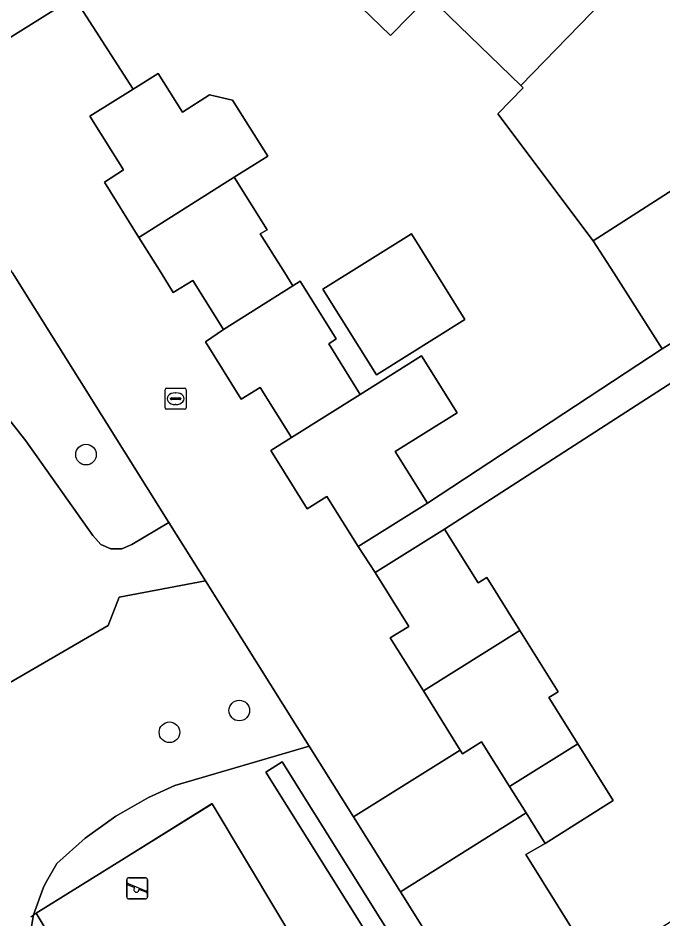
# Model space of a CAD drawing. Extents: x 157767 to 159172, y 387839 to 389425.
# Drawn here: x 158689.52 to 158720.07, y 388219.42 to 388262.07 of the extents above; entities that cross this region are included whole.
import ezdxf

# ---------------------------------------------------------------- set-up
doc = ezdxf.new("R2010")
doc.units = 0
for name, color, linetype in [('IMGEO_Boom', 7, 'Continuous'), ('IMGEO_Erf', 7, 'Continuous'), ('IMGEO_Groenvoorziening', 7, 'Continuous'), ('IMGEO_Haag', 7, 'Continuous'), ('IMGEO_Hek', 7, 'Continuous'), ('IMGEO_Kolk', 7, 'Continuous'), ('IMGEO_Pand', 7, 'Continuous'), ('IMGEO_Rijbaan_lokaal_open', 7, 'Continuous'), ('IMGEO_Speelvoorziening', 7, 'Continuous'), ('IMGEO_Voetpad_open', 7, 'Continuous')]:
    doc.layers.add(name, color=color, linetype=linetype)

msp = doc.modelspace()

# ---------------------------------------------------------------- linework, layer by layer
at = {"layer": 'IMGEO_Boom'}
for centre in [(158692.737, 388241.401), (158700, 388229.286), (158696.692, 388228.255)]:
    msp.add_circle(centre, 0.489, dxfattribs=at)
at = {"layer": 'IMGEO_Erf'}
for points in [[(158692.172, 388263.06), (158694.97, 388258.704), (158696.158, 388259.449), (158697.306, 388257.617), (158698.594, 388258.429), (158699.684, 388258.182), (158701.352, 388255.534), (158699.762, 388254.533), (158701.313, 388252.049), (158700.995, 388251.849), (158702.152, 388250), (158702.536, 388249.387), (158702.886, 388249.605), (158704.581, 388246.89), (158704.236, 388246.64), (158705.719, 388244.247), (158708.628, 388246.075), (158710.316, 388243.383), (158707.389, 388241.548), (158708.917, 388239.11), (158720.035, 388246.411), (158717.746, 388250), (158716.771, 388251.529), (158712.249, 388257.538), (158713.441, 388258.765), (158713.333, 388258.87), (158708.973, 388263.107), (158707.162, 388261.243), (158704.401, 388263.926)], [(158721.031, 388245.164), (158709.721, 388237.873), (158711.318, 388235.326), (158711.729, 388235.589), (158713.296, 388233.079), (158715.107, 388230.178), (158714.659, 388229.9), (158716.031, 388227.712), (158717.718, 388225.022), (158714.488, 388222.997), (158713.57, 388222.464), (158715.083, 388220.041), (158716.935, 388217.075), (158717.773, 388217.598), (158721.074, 388219.714)]]:
    msp.add_lwpolyline(points, dxfattribs=at)
msp.add_lwpolyline([(158708.155, 388251.858), (158710.69, 388247.798), (158706.493, 388245.178), (158703.958, 388249.238)], close=True, dxfattribs=at)
at = {"layer": 'IMGEO_Groenvoorziening'}
for points in [[(158696.668, 388238.183), (158689.258, 388250), (158684.888, 388256.968), (158679.282, 388253.53), (158679.685, 388252.632), (158680.18, 388251.781), (158680.762, 388250.987), (158681.698, 388249.994), (158686.325, 388246.211), (158688.18, 388244.196), (158689.892, 388242.059), (158693.064, 388237.565), (158693.432, 388237.147), (158693.909, 388236.937), (158694.43, 388236.939), (158694.905, 388237.153)], [(158690.254, 388219.607), (158690.705, 388220.874), (158690.806, 388221.09), (158691.36, 388222.049), (158692.693, 388223.239), (158694.143, 388224.283), (158695.695, 388225.17), (158696.948, 388225.74), (158703.31, 388227.592), (158698.397, 388235.426), (158694.312, 388234.652), (158693.786, 388233.308), (158687.931, 388229.921), (158681.986, 388226.481), (158680.577, 388225.666), (158680.917, 388223.344), (158681.012, 388220.999), (158680.977, 388219.987), (158690.009, 388217.011), (158689.995, 388217.851), (158690.026, 388218.319)], [(158702.028, 388226.853), (158701.257, 388226.37), (158713.833, 388206.316), (158713.981, 388206.079), (158714.752, 388206.562), (158714.45, 388207.043)], [(158698.722, 388224.866), (158690.381, 388219.701), (158703.022, 388198.592), (158711.348, 388203.782)], [(158698.722, 388224.866), (158711.348, 388203.782), (158703.022, 388198.592), (158690.381, 388219.701)]]:
    msp.add_lwpolyline(points, close=True, dxfattribs=at)
for points in [[(158687.931, 388229.921), (158693.786, 388233.308), (158694.312, 388234.652), (158698.397, 388235.426), (158696.668, 388238.183), (158694.905, 388237.153), (158694.43, 388236.939), (158693.909, 388236.937), (158693.432, 388237.147), (158693.064, 388237.565), (158689.892, 388242.059), (158688.18, 388244.196)], [(158715.454, 388208.226), (158707.629, 388220.704), (158705.405, 388224.25), (158703.31, 388227.592), (158696.948, 388225.74), (158695.695, 388225.17), (158694.143, 388224.283), (158692.693, 388223.239), (158691.36, 388222.049), (158690.806, 388221.09), (158690.705, 388220.874), (158690.254, 388219.607), (158690.026, 388218.319)], [(158713.833, 388206.316), (158701.257, 388226.37), (158702.028, 388226.853), (158714.45, 388207.043)]]:
    msp.add_lwpolyline(points, dxfattribs=at)
at = {"layer": 'IMGEO_Haag'}
msp.add_lwpolyline([(158702.028, 388226.853), (158701.257, 388226.37), (158713.833, 388206.316), (158713.981, 388206.079), (158714.752, 388206.562), (158714.45, 388207.043)], close=True, dxfattribs=at)
at = {"layer": 'IMGEO_Hek'}
for points in [[(158690.254, 388219.607), (158698.719, 388224.898)], [(158690.12, 388219.523), (158690.254, 388219.607)]]:
    msp.add_lwpolyline(points, dxfattribs=at)
at = {"layer": 'IMGEO_Kolk'}
for p, q in [((158696.483, 388243.62), (158696.483, 388244.472)), ((158696.558, 388244.546), (158697.41, 388244.546)), ((158696.971, 388244.326), (158696.996, 388244.326)), ((158697.484, 388244.472), (158697.484, 388243.62)), ((158696.742, 388244.04), (158696.742, 388244.052)), ((158697.18, 388244.003), (158696.782, 388244.003)), ((158696.785, 388244.089), (158697.183, 388244.089)), ((158696.994, 388243.766), (158696.969, 388243.766)), ((158697.226, 388244.052), (158697.226, 388244.04)), ((158697.41, 388243.546), (158696.558, 388243.546))]:
    msp.add_line(p, q, dxfattribs=at)
for points in [[(158696.483, 388243.62), (158696.483, 388244.472)], [(158696.558, 388244.546), (158697.41, 388244.546)], [(158697.484, 388244.472), (158697.484, 388243.62)], [(158697.41, 388243.546), (158696.558, 388243.546)]]:
    msp.add_lwpolyline(points, dxfattribs=at)
for centre, radius, start, end in [((158696.56, 388244.47), 0.0765, 91.552, 178.448), ((158696.56, 388244.47), 0.0765, 91.552, 178.448), ((158697.408, 388244.47), 0.0765, 1.552, 88.448), ((158697.408, 388244.47), 0.0765, 1.552, 88.448), ((158696.782, 388244.049), 0.0403, 85.8775, 175.7526), ((158696.779, 388244.039), 0.0366, 178.938, 274.7102), ((158697.183, 388244.046), 0.043, 264.8664, 352.4533), ((158697.187, 388244.051), 0.0386, 1.7309, 96.639), ((158696.56, 388243.622), 0.0765, 181.552, 268.448), ((158696.56, 388243.622), 0.0765, 181.552, 268.448), ((158697.408, 388243.622), 0.0765, 271.552, 358.448), ((158697.408, 388243.622), 0.0765, 271.552, 358.448)]:
    msp.add_arc(centre, radius, start, end, dxfattribs=at)
for centre, major_axis, ratio, start_param, end_param in [((158696.97, 388244.046), (-0.387, 0.002), 0.722429, 4.712389, 7.853982), ((158696.995, 388244.046), (-0.39, 0.002), 0.717154, 1.570796, 4.712389)]:
    msp.add_ellipse(centre, major_axis=major_axis, ratio=ratio, start_param=start_param, end_param=end_param, dxfattribs=at)
at = {"layer": 'IMGEO_Pand'}
for points in [[(158715.644, 388269.971), (158712.757, 388272.751), (158711.812, 388271.779), (158710.324, 388273.225), (158709.419, 388272.294), (158708.432, 388273.289), (158702.383, 388269.453), (158704.614, 388267.304), (158702.813, 388265.434), (158704.401, 388263.926), (158707.162, 388261.243), (158708.973, 388263.107)], [(158715.644, 388269.971), (158708.973, 388263.107), (158713.333, 388258.87), (158720.024, 388265.755)], [(158713.333, 388258.87), (158713.441, 388258.765), (158712.249, 388257.538), (158716.771, 388251.529), (158726.372, 388257.673), (158724.082, 388261.221), (158724.397, 388261.544), (158720.024, 388265.755)], [(158696.158, 388259.449), (158694.97, 388258.704), (158692.92, 388257.419), (158694.515, 388254.875), (158693.609, 388254.297), (158695.24, 388251.685), (158699.762, 388254.533), (158701.352, 388255.534), (158699.684, 388258.182), (158698.594, 388258.429), (158697.306, 388257.617)], [(158726.372, 388257.673), (158716.771, 388251.529), (158717.746, 388250), (158720.035, 388246.411), (158725.868, 388250), (158726.291, 388250.26), (158730.514, 388252.936), (158727.169, 388258.172)], [(158699.762, 388254.533), (158695.24, 388251.685), (158696.292, 388250), (158696.871, 388249.073), (158697.794, 388249.649), (158699.255, 388247.327), (158702.536, 388249.387), (158702.152, 388250), (158700.995, 388251.849), (158701.313, 388252.049)], [(158703.958, 388249.238), (158706.493, 388245.178), (158710.69, 388247.798), (158708.155, 388251.858)], [(158702.536, 388249.387), (158699.255, 388247.327), (158698.394, 388246.737), (158700.087, 388244.026), (158700.981, 388244.584), (158702.473, 388242.212), (158705.719, 388244.247), (158704.236, 388246.64), (158704.581, 388246.89), (158702.886, 388249.605)], [(158707.389, 388241.548), (158710.316, 388243.383), (158708.628, 388246.075), (158705.719, 388244.247), (158702.473, 388242.212), (158701.488, 388241.597), (158703.212, 388238.836), (158704.149, 388239.422), (158705.635, 388237.052), (158708.917, 388239.11)], [(158708.719, 388230.214), (158713.296, 388233.079), (158711.729, 388235.589), (158711.318, 388235.326), (158709.721, 388237.873), (158706.443, 388235.817), (158708.039, 388233.27), (158707.153, 388232.723)], [(158716.031, 388227.712), (158714.659, 388229.9), (158715.107, 388230.178), (158713.296, 388233.079), (158708.719, 388230.214), (158710.469, 388227.41), (158710.575, 388227.24), (158711.475, 388227.802), (158712.8, 388225.689)], [(158717.718, 388225.022), (158716.031, 388227.712), (158712.8, 388225.689), (158713.585, 388224.438), (158714.488, 388222.997)]]:
    msp.add_lwpolyline(points, close=True, dxfattribs=at)
at = {"layer": 'IMGEO_Rijbaan_lokaal_open'}
for points in [[(158673.038, 388249.699), (158673.529, 388250), (158679.282, 388253.53), (158684.888, 388256.968), (158684.197, 388258.07), (158692.172, 388263.06), (158695.044, 388264.857), (158692.444, 388268.959), (158681.074, 388261.752), (158680.456, 388262.662), (158660.15, 388250)], [(158689.258, 388250), (158696.668, 388238.183), (158698.397, 388235.426), (158703.31, 388227.592), (158705.405, 388224.25), (158710.469, 388227.41), (158708.719, 388230.214), (158707.153, 388232.723), (158708.039, 388233.27), (158706.443, 388235.817), (158705.635, 388237.052), (158704.149, 388239.422), (158703.212, 388238.836), (158701.488, 388241.597), (158702.473, 388242.212), (158700.981, 388244.584), (158700.087, 388244.026), (158698.394, 388246.737), (158699.255, 388247.327), (158697.794, 388249.649), (158696.871, 388249.073), (158696.292, 388250), (158695.24, 388251.685), (158693.609, 388254.297), (158694.515, 388254.875), (158692.92, 388257.419), (158694.97, 388258.704), (158692.172, 388263.06), (158684.197, 388258.07)], [(158716.935, 388217.075), (158715.083, 388220.041), (158713.57, 388222.464), (158714.488, 388222.997), (158713.585, 388224.438), (158707.629, 388220.704), (158715.454, 388208.226)]]:
    msp.add_lwpolyline(points, dxfattribs=at)
at = {"layer": 'IMGEO_Speelvoorziening'}
for p, q in [((158694.665, 388220.468), (158694.665, 388221.268)), ((158694.665, 388221.268), (158694.665, 388220.468)), ((158694.765, 388221.368), (158695.555, 388221.368)), ((158695.555, 388221.368), (158694.765, 388221.368)), ((158695.655, 388221.268), (158695.655, 388220.468)), ((158695.655, 388220.468), (158695.655, 388221.268)), ((158695.048, 388220.896), (158694.709, 388221.033)), ((158694.734, 388221.093), (158695.61, 388220.74)), ((158695.586, 388220.68), (158695.246, 388220.817)), ((158695.555, 388220.368), (158694.765, 388220.368)), ((158694.765, 388220.368), (158695.555, 388220.368))]:
    msp.add_line(p, q, dxfattribs=at)
for centre, radius, start, end in [((158694.765, 388221.268), 0.1, 90, 180), ((158694.765, 388221.268), 0.1, 90, 180), ((158695.555, 388221.268), 0.1, 0, 90), ((158695.555, 388221.268), 0.1, 360, 90), ((158694.722, 388221.063), 0.0327, 68.078, 248.078), ((158695.127, 388220.806), 0.12, 130.9928, 5.1632), ((158695.598, 388220.71), 0.0327, 248.078, 68.078), ((158694.765, 388220.468), 0.1, 180, 270), ((158694.765, 388220.468), 0.1, 180, 270), ((158695.555, 388220.468), 0.1, 270, 0), ((158695.555, 388220.468), 0.1, 270, 0)]:
    msp.add_arc(centre, radius, start, end, dxfattribs=at)
at = {"layer": 'IMGEO_Voetpad_open'}
for points in [[(158721.031, 388245.164), (158723.865, 388246.941), (158728.101, 388249.597), (158732.567, 388252.38), (158731.744, 388253.702), (158730.514, 388252.936), (158726.291, 388250.26), (158725.868, 388250), (158720.035, 388246.411), (158708.917, 388239.11), (158705.635, 388237.052), (158706.443, 388235.817), (158709.721, 388237.873)], [(158710.469, 388227.41), (158705.405, 388224.25), (158707.629, 388220.704), (158713.585, 388224.438), (158712.8, 388225.689), (158711.475, 388227.802), (158710.575, 388227.24)]]:
    msp.add_lwpolyline(points, close=True, dxfattribs=at)

doc.saveas('drawing.dxf')
